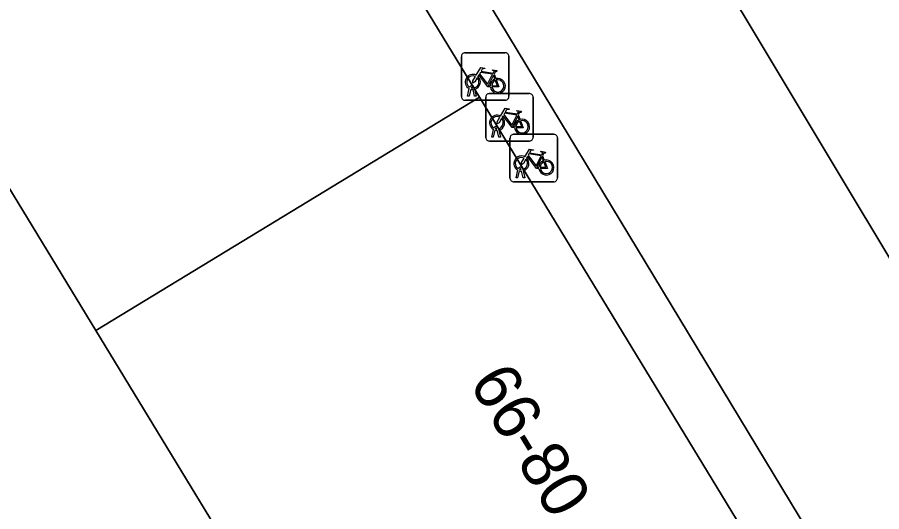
# Model space of a CAD drawing. Extents: x 159888 to 160761, y 384031 to 384750.
# Drawn here: x 160288.91 to 160307.12, y 384622.45 to 384632.87 of the extents above; entities that cross this region are included whole.
import ezdxf

# ---------------------------------------------------------------- set-up
doc = ezdxf.new("R2010")
doc.units = 0
for name, color, linetype in [('IMGEO_Erf', 7, 'Continuous'), ('IMGEO_Fietsenrek', 7, 'Continuous'), ('IMGEO_Pand', 7, 'Continuous'), ('IMGEO_Pand_nummerreeks', 7, 'Continuous'), ('IMGEO_Parkeervlak_open', 7, 'Continuous'), ('IMGEO_Voetpad_open', 7, 'Continuous')]:
    doc.layers.add(name, color=color, linetype=linetype)

msp = doc.modelspace()

# ---------------------------------------------------------------- linework, layer by layer
at = {"layer": 'IMGEO_Erf'}
msp.add_lwpolyline([(160285.298, 384600.708), (160298.333, 384608.635), (160300.5, 384609.953), (160298.679, 384612.945), (160290.57, 384626.272), (160282.461, 384639.599), (160274.352, 384652.925), (160266.243, 384666.252)], dxfattribs=at)
at = {"layer": 'IMGEO_Fietsenrek'}
for p, q in [((160298.269, 384631.198), (160298.269, 384632.039)), ((160298.269, 384632.039), (160298.269, 384631.198)), ((160298.344, 384632.123), (160299.185, 384632.123)), ((160299.185, 384632.123), (160298.344, 384632.123)), ((160299.269, 384632.048), (160299.269, 384631.207)), ((160299.269, 384631.207), (160299.269, 384632.048)), ((160298.956, 384631.672), (160298.992, 384631.577)), ((160298.396, 384631.207), (160298.435, 384631.367)), ((160298.465, 384631.355), (160298.43, 384631.207)), ((160298.507, 384631.379), (160298.506, 384631.383)), ((160298.548, 384631.207), (160298.514, 384631.349)), ((160298.538, 384631.39), (160298.539, 384631.383)), ((160298.546, 384631.353), (160298.581, 384631.207)), ((160298.855, 384631.263), (160299.696, 384631.263)), ((160299.696, 384631.263), (160298.855, 384631.263)), ((160299.194, 384631.123), (160298.353, 384631.123)), ((160298.353, 384631.123), (160299.194, 384631.123)), ((160298.43, 384631.207), (160298.396, 384631.207)), ((160298.581, 384631.207), (160298.548, 384631.207)), ((160298.78, 384630.338), (160298.78, 384631.179)), ((160298.78, 384631.179), (160298.78, 384630.338)), ((160299.78, 384631.188), (160299.78, 384630.347)), ((160299.78, 384630.347), (160299.78, 384631.188)), ((160299.467, 384630.812), (160299.503, 384630.717)), ((160298.907, 384630.347), (160298.946, 384630.507)), ((160298.976, 384630.495), (160298.941, 384630.347)), ((160299.018, 384630.519), (160299.017, 384630.523)), ((160299.049, 384630.53), (160299.05, 384630.523)), ((160299.057, 384630.493), (160299.092, 384630.347)), ((160298.941, 384630.347), (160298.907, 384630.347)), ((160299.059, 384630.347), (160299.025, 384630.489)), ((160299.092, 384630.347), (160299.059, 384630.347)), ((160299.292, 384629.479), (160299.292, 384630.32)), ((160299.292, 384630.32), (160299.292, 384629.479)), ((160299.367, 384630.404), (160300.208, 384630.404)), ((160300.208, 384630.404), (160299.367, 384630.404)), ((160300.292, 384630.329), (160300.292, 384629.488)), ((160300.292, 384629.488), (160300.292, 384630.329)), ((160299.705, 384630.263), (160298.864, 384630.263)), ((160298.864, 384630.263), (160299.705, 384630.263)), ((160299.979, 384629.953), (160300.015, 384629.858)), ((160299.419, 384629.488), (160299.458, 384629.648)), ((160299.488, 384629.636), (160299.453, 384629.488)), ((160299.53, 384629.66), (160299.529, 384629.664)), ((160299.571, 384629.488), (160299.537, 384629.63)), ((160299.561, 384629.671), (160299.562, 384629.664)), ((160299.569, 384629.634), (160299.604, 384629.488)), ((160300.217, 384629.404), (160299.376, 384629.404)), ((160299.376, 384629.404), (160300.217, 384629.404)), ((160299.453, 384629.488), (160299.419, 384629.488)), ((160299.604, 384629.488), (160299.571, 384629.488))]:
    msp.add_line(p, q, dxfattribs=at)
for points in [[(160298.582, 384631.649), (160298.677, 384631.813), (160298.763, 384631.799), (160298.765, 384631.79), (160298.709, 384631.779), (160298.682, 384631.734), (160298.938, 384631.693)], [(160298.603, 384631.597), (160298.551, 384631.507), (160298.511, 384631.482), (160298.512, 384631.529), (160298.567, 384631.623)], [(160298.878, 384631.405), (160298.828, 384631.405), (160298.637, 384631.656), (160298.618, 384631.624)], [(160298.925, 384631.668), (160298.668, 384631.709), (160298.651, 384631.68), (160298.818, 384631.46), (160298.925, 384631.668)], [(160298.973, 384631.57), (160298.943, 384631.647), (160298.834, 384631.429), (160298.877, 384631.429)], [(160298.938, 384631.693), (160298.963, 384631.742), (160298.957, 384631.746), (160298.934, 384631.75), (160298.922, 384631.757), (160298.921, 384631.76), (160298.923, 384631.765), (160299.018, 384631.75), (160299.02, 384631.74), (160299.01, 384631.727), (160298.998, 384631.721), (160298.984, 384631.727), (160298.956, 384631.672)], [(160298.907, 384631.429), (160299.027, 384631.428), (160298.983, 384631.542)], [(160299.003, 384631.549), (160299.058, 384631.404), (160298.908, 384631.404)], [(160299.093, 384630.789), (160299.188, 384630.953), (160299.274, 384630.939), (160299.276, 384630.93), (160299.22, 384630.919), (160299.193, 384630.874), (160299.449, 384630.833)], [(160299.449, 384630.833), (160299.474, 384630.882), (160299.468, 384630.886), (160299.445, 384630.89), (160299.433, 384630.897), (160299.432, 384630.9), (160299.434, 384630.905), (160299.529, 384630.89), (160299.531, 384630.88), (160299.521, 384630.867), (160299.509, 384630.861), (160299.495, 384630.867), (160299.467, 384630.812)], [(160299.114, 384630.737), (160299.062, 384630.647), (160299.022, 384630.622), (160299.023, 384630.669), (160299.078, 384630.763)], [(160299.389, 384630.545), (160299.339, 384630.545), (160299.148, 384630.796), (160299.129, 384630.764)], [(160299.436, 384630.808), (160299.179, 384630.849), (160299.162, 384630.82), (160299.329, 384630.6), (160299.436, 384630.808)], [(160299.484, 384630.71), (160299.454, 384630.787), (160299.345, 384630.569), (160299.388, 384630.569)], [(160299.418, 384630.569), (160299.538, 384630.568), (160299.494, 384630.682)], [(160299.514, 384630.689), (160299.569, 384630.544), (160299.419, 384630.544)], [(160299.605, 384629.93), (160299.7, 384630.094), (160299.786, 384630.08), (160299.788, 384630.071), (160299.732, 384630.06), (160299.705, 384630.015), (160299.961, 384629.974)], [(160299.948, 384629.949), (160299.691, 384629.99), (160299.674, 384629.961), (160299.841, 384629.741), (160299.948, 384629.949)], [(160299.961, 384629.974), (160299.986, 384630.023), (160299.98, 384630.027), (160299.957, 384630.031), (160299.945, 384630.038), (160299.944, 384630.041), (160299.946, 384630.046), (160300.041, 384630.031), (160300.043, 384630.021), (160300.033, 384630.008), (160300.021, 384630.002), (160300.007, 384630.008), (160299.979, 384629.953)], [(160299.626, 384629.878), (160299.574, 384629.788), (160299.534, 384629.763), (160299.535, 384629.81), (160299.59, 384629.904)], [(160299.901, 384629.686), (160299.851, 384629.686), (160299.66, 384629.937), (160299.641, 384629.905)], [(160299.996, 384629.851), (160299.966, 384629.928), (160299.857, 384629.71), (160299.9, 384629.71)], [(160299.93, 384629.71), (160300.05, 384629.709), (160300.006, 384629.823)], [(160300.026, 384629.83), (160300.081, 384629.685), (160299.931, 384629.685)]]:
    msp.add_lwpolyline(points, dxfattribs=at)
for centre, radius, start, end in [((160298.347, 384632.045), 0.0779, 92.4484, 184.2845), ((160298.347, 384632.045), 0.0779, 92.4484, 184.2845), ((160299.191, 384632.045), 0.0779, 2.4484, 94.2845), ((160299.191, 384632.045), 0.0779, 2.4484, 94.2845), ((160298.509, 384631.508), 0.159, 62.6766, 242.1369), ((160298.509, 384631.508), 0.129, 63.3192, 238.903), ((160298.509, 384631.508), 0.129, 283.6043, 43.4302), ((160298.509, 384631.508), 0.159, 283.5766, 46.6042), ((160298.489, 384631.379), 0.0499, 12.8025, 158.6934), ((160299.036, 384631.424), 0.159, 113.3408, 178.3217), ((160299.036, 384631.424), 0.159, 187.0065, 105.7708), ((160299.036, 384631.424), 0.129, 113.923, 177.9556), ((160299.036, 384631.424), 0.129, 188.6715, 104.5883), ((160298.509, 384631.508), 0.159, 253.9967, 271.7867), ((160298.489, 384631.379), 0.0174, 12.8025, 163.4502), ((160298.509, 384631.508), 0.129, 253.415, 269.0204), ((160298.858, 384631.185), 0.0779, 92.4484, 184.2845), ((160298.858, 384631.185), 0.0779, 92.4484, 184.2845), ((160299.702, 384631.185), 0.0779, 2.4484, 94.2845), ((160299.702, 384631.185), 0.0779, 2.4484, 94.2845), ((160298.347, 384631.201), 0.0779, 182.4484, 274.2845), ((160298.347, 384631.201), 0.0779, 182.4484, 274.2845), ((160299.191, 384631.201), 0.0779, 272.4484, 4.2845), ((160299.191, 384631.201), 0.0779, 272.4484, 4.2845), ((160299.02, 384630.648), 0.159, 62.6766, 242.1369), ((160299.02, 384630.648), 0.129, 63.3192, 238.903), ((160299.02, 384630.648), 0.129, 283.6043, 43.4302), ((160299.02, 384630.648), 0.159, 283.5766, 46.6042), ((160299.547, 384630.564), 0.159, 113.3408, 178.3217), ((160299.547, 384630.564), 0.159, 187.0065, 105.7708), ((160299.547, 384630.564), 0.129, 113.923, 177.9556), ((160299.547, 384630.564), 0.129, 188.6715, 104.5883), ((160299, 384630.519), 0.0499, 12.8025, 158.6934), ((160299.02, 384630.648), 0.159, 253.9967, 271.7867), ((160299, 384630.519), 0.0174, 12.8025, 163.4502), ((160299.02, 384630.648), 0.129, 253.415, 269.0204), ((160298.858, 384630.341), 0.0779, 182.4484, 274.2845), ((160298.858, 384630.341), 0.0779, 182.4484, 274.2845), ((160299.37, 384630.326), 0.0779, 92.4484, 184.2845), ((160299.37, 384630.326), 0.0779, 92.4484, 184.2845), ((160299.702, 384630.341), 0.0779, 272.4484, 4.2845), ((160299.702, 384630.341), 0.0779, 272.4484, 4.2845), ((160300.214, 384630.326), 0.0779, 2.4484, 94.2845), ((160300.214, 384630.326), 0.0779, 2.4484, 94.2845), ((160299.532, 384629.789), 0.159, 62.6766, 242.1369), ((160299.532, 384629.789), 0.129, 63.3192, 238.903), ((160299.532, 384629.789), 0.129, 283.6043, 43.4302), ((160299.532, 384629.789), 0.159, 283.5766, 46.6042), ((160300.059, 384629.705), 0.159, 113.3408, 178.3217), ((160300.059, 384629.705), 0.159, 187.0065, 105.7708), ((160300.059, 384629.705), 0.129, 113.923, 177.9556), ((160300.059, 384629.705), 0.129, 188.6715, 104.5883), ((160299.512, 384629.66), 0.0499, 12.8025, 158.6934), ((160299.532, 384629.789), 0.159, 253.9967, 271.7867), ((160299.512, 384629.66), 0.0174, 12.8025, 163.4502), ((160299.532, 384629.789), 0.129, 253.415, 269.0204), ((160299.37, 384629.482), 0.0779, 182.4484, 274.2845), ((160299.37, 384629.482), 0.0779, 182.4484, 274.2845), ((160300.214, 384629.482), 0.0779, 272.4484, 4.2845), ((160300.214, 384629.482), 0.0779, 272.4484, 4.2845)]:
    msp.add_arc(centre, radius, start, end, dxfattribs=at)
at = {"layer": 'IMGEO_Pand'}
for points in [[(160290.541, 384644.514), (160282.461, 384639.599), (160290.57, 384626.272), (160298.65, 384631.187)], [(160306.76, 384617.86), (160298.65, 384631.187), (160290.57, 384626.272), (160298.679, 384612.945)]]:
    msp.add_lwpolyline(points, close=True, dxfattribs=at)
at = {"layer": 'IMGEO_Parkeervlak_open'}
msp.add_lwpolyline([(160289.611, 384656.759), (160293.098, 384651.114), (160296.564, 384645.495), (160302.886, 384635.143), (160310.673, 384622.147), (160315.197, 384614.857), (160317.034, 384611.85), (160319.258, 384611.311), (160319.773, 384614.17), (160320.652, 384616.138)], dxfattribs=at)
at = {"layer": 'IMGEO_Voetpad_open'}
for points in [[(160271.929, 384684.273), (160269.481, 384685.954), (160267.612, 384684.826), (160315.278, 384605.986), (160314.349, 384605.388), (160317.864, 384600.824), (160319.7, 384601.934), (160320.072, 384602.167), (160321.951, 384603.293)], [(160320.652, 384616.138), (160319.773, 384614.17), (160319.258, 384611.311), (160317.034, 384611.85), (160315.197, 384614.857), (160310.673, 384622.147), (160302.886, 384635.143)]]:
    msp.add_lwpolyline(points, dxfattribs=at)
msp.add_lwpolyline([(160267.612, 384684.826), (160258.508, 384679.247), (160259.438, 384677.719), (160259.575, 384677.802), (160260.082, 384676.969), (160265.09, 384680.017), (160264.228, 384682.398), (160266.608, 384683.846), (160274.323, 384671.167), (160282.432, 384657.841), (160290.541, 384644.514), (160298.65, 384631.187), (160306.76, 384617.86), (160314.349, 384605.388), (160315.278, 384605.986)], close=True, dxfattribs=at)

# ---------------------------------------------------------------- texts
at = {"layer": 'IMGEO_Pand_nummerreeks'}
msp.add_text('66-80', height=1, rotation=301.2899, dxfattribs=at).set_placement((160298.416, 384625.168))

doc.saveas('drawing.dxf')
